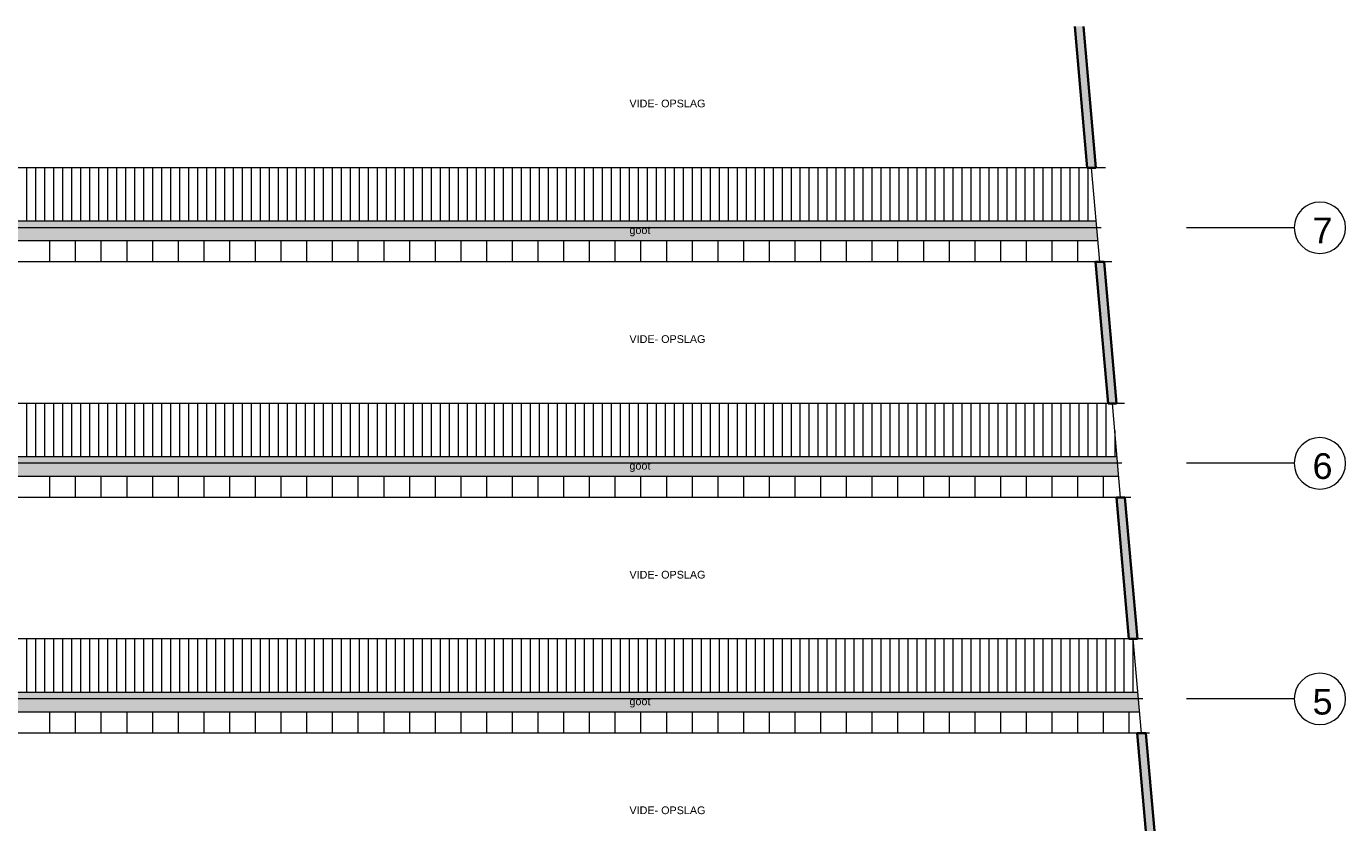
# Model space of a CAD drawing. Header units: millimetres. Extents: x -13022 to 1371524, y -38729 to 632593.
# Tile 304 of 381: x 665321 to 696121, y 586365 to 604953. Entities that reach past the tile are written whole.
import ezdxf
from ezdxf.lldxf.tags import DXFTag

# ---------------------------------------------------------------- set-up
doc = ezdxf.new("R2010")
doc.units = ezdxf.units.MM
doc.header["$LTSCALE"] = 35
for name, color, linetype, lineweight in [('A LIJN 1', 1, 'Continuous', 20), ('A LIJN 2', 2, 'Continuous', 35), ('A LIJN 9', 252, 'Continuous', 18)]:
    doc.layers.add(name, color=color, linetype=linetype, lineweight=lineweight)
doc.styles.add('Arial17', font='arial.ttf', dxfattribs={"height": 0.35})
doc.styles.add('Arial3', font='arial.ttf', dxfattribs={"height": 0.18})
tags = doc.linetypes.add('DIVIDE2', pattern=[0.625, 0.25, -0.125, 0, -0.125, 0, -0.125]).pattern_tags.tags
tags[14:15] = [DXFTag(74, 4), DXFTag(75, 0), DXFTag(340, '0'), DXFTag(46, 1.0), DXFTag(50, 0.0), DXFTag(44, 0.0), DXFTag(45, 0.0)]
tags[12:13] = [DXFTag(74, 4), DXFTag(75, 0), DXFTag(340, '0'), DXFTag(46, 1.0), DXFTag(50, 0.0), DXFTag(44, 0.0), DXFTag(45, 0.0)]
tags[10:11] = [DXFTag(74, 4), DXFTag(75, 0), DXFTag(340, '0'), DXFTag(46, 1.0), DXFTag(50, 0.0), DXFTag(44, 0.0), DXFTag(45, 0.0)]
tags[8:9] = [DXFTag(74, 4), DXFTag(75, 0), DXFTag(340, '0'), DXFTag(46, 1.0), DXFTag(50, 0.0), DXFTag(44, 0.0), DXFTag(45, 0.0)]
tags[6:7] = [DXFTag(74, 4), DXFTag(75, 0), DXFTag(340, '0'), DXFTag(46, 1.0), DXFTag(50, 0.0), DXFTag(44, 0.0), DXFTag(45, 0.0)]
tags[4:5] = [DXFTag(74, 4), DXFTag(75, 0), DXFTag(340, '0'), DXFTag(46, 1.0), DXFTag(50, 0.0), DXFTag(44, 0.0), DXFTag(45, 0.0)]

msp = doc.modelspace()

# ---------------------------------------------------------------- hatches: boundary and pattern name
at = {"layer": 'A LIJN 1', "linetype": 'Continuous'}
for points in [[(690338.805, 599952.852), (690299.075, 600402.849), (649428.369, 600402.849), (649428.369, 600212.175), (649398.37, 600212.175), (649398.37, 599952.852)], [(691309.993, 588952.852), (691270.263, 589402.849), (649448.369, 589402.849), (649448.369, 589143.861), (649398.37, 589143.861), (649398.37, 588952.852)]]:
    msp.add_hatch(color=256, dxfattribs=at).paths.add_polyline_path(points)
at = {"layer": 'A LIJN 9', "ltscale": 0.1}
h = msp.add_hatch(color=256, dxfattribs=at)
h.dxf.hatch_style = 1
h.paths.add_polyline_path([(689997.74, 604952.852), (689796.962, 604952.852), (690088.321, 601652.837), (690289.099, 601652.837)])
h = msp.add_hatch(color=256, dxfattribs=at)
h.dxf.hatch_style = 1
h.paths.add_polyline_path([(690483.336, 599452.844), (690282.557, 599452.859), (690573.912, 596152.853), (690774.695, 596152.833)])
h = msp.add_hatch(color=256, dxfattribs=at)
h.dxf.hatch_style = 1
h.paths.add_polyline_path([(690968.932, 593952.835), (690768.149, 593952.871), (691059.504, 590652.845), (691260.287, 590652.845)])
h = msp.add_hatch(color=256, dxfattribs=at)
h.dxf.hatch_style = 1
h.paths.add_polyline_path([(691454.524, 588452.862), (691253.741, 588452.852), (691455.993, 586162.121), (691455.993, 585152.849), (691655.993, 585152.849), (691655.993, 586170.925)])

# ---------------------------------------------------------------- linework, layer by layer
at = {"layer": 'A LIJN 1', "linetype": 'Continuous'}
for p, q in [((690515.33, 601652.849), (649023.473, 601652.849)), ((690382.949, 599452.852), (690188.712, 601652.849)), ((690299.075, 600402.849), (649471.661, 600402.849)), ((690412.703, 600252.851), (649428.369, 600252.851)), ((649471.661, 599952.852), (690338.805, 599952.852)), ((665862.113, 599952.852), (665862.113, 599452.852)), ((666462.112, 599952.852), (666462.112, 599452.852)), ((667062.11, 599952.852), (667062.11, 599452.852)), ((667662.109, 599952.852), (667662.109, 599452.852)), ((668262.107, 599952.852), (668262.107, 599452.852)), ((668862.106, 599952.852), (668862.106, 599452.852)), ((669462.104, 599952.852), (669462.104, 599452.852)), ((670062.103, 599952.852), (670062.103, 599452.852)), ((670662.101, 599952.852), (670662.101, 599452.852)), ((671262.1, 599952.852), (671262.1, 599452.852)), ((671862.098, 599952.852), (671862.098, 599452.852)), ((672462.096, 599952.852), (672462.096, 599452.852)), ((673062.095, 599952.852), (673062.095, 599452.852)), ((673662.093, 599952.852), (673662.093, 599452.852)), ((674262.092, 599952.852), (674262.092, 599452.852)), ((674862.09, 599952.852), (674862.09, 599452.852)), ((675462.089, 599952.852), (675462.089, 599452.852)), ((676062.087, 599952.852), (676062.087, 599452.852)), ((676662.086, 599952.852), (676662.086, 599452.852)), ((677262.084, 599952.852), (677262.084, 599452.852)), ((677862.083, 599952.852), (677862.083, 599452.852)), ((678462.081, 599952.852), (678462.081, 599452.852)), ((679062.08, 599952.852), (679062.08, 599452.852)), ((679662.078, 599952.852), (679662.078, 599452.852)), ((680262.076, 599952.852), (680262.076, 599452.852)), ((680862.075, 599952.852), (680862.075, 599452.852)), ((681462.073, 599952.852), (681462.073, 599452.852)), ((682062.072, 599952.852), (682062.072, 599452.852)), ((682662.07, 599952.852), (682662.07, 599452.852)), ((683262.069, 599952.852), (683262.069, 599452.852)), ((683862.067, 599952.852), (683862.067, 599452.852)), ((684462.066, 599952.852), (684462.066, 599452.852)), ((685062.064, 599952.852), (685062.064, 599452.852)), ((685662.063, 599952.852), (685662.063, 599452.852)), ((686262.061, 599952.852), (686262.061, 599452.852)), ((686862.06, 599952.852), (686862.06, 599452.852)), ((687462.058, 599952.852), (687462.058, 599452.852)), ((688062.056, 599952.852), (688062.056, 599452.852)), ((688662.055, 599952.852), (688662.055, 599452.852)), ((689262.053, 599952.852), (689262.053, 599452.852)), ((689862.052, 599952.852), (689862.052, 599452.852)), ((690665.423, 599452.852), (649398.37, 599452.852)), ((690954.505, 596152.849), (649398.37, 596152.849)), ((690868.544, 593952.852), (690674.304, 596152.849)), ((690784.667, 594902.849), (649398.37, 594902.849)), ((690898.295, 594752.851), (649398.37, 594752.851)), ((649398.37, 594452.852), (690824.397, 594452.852)), ((665862.113, 594452.852), (665862.113, 593952.852)), ((666462.112, 594452.852), (666462.112, 593952.852)), ((667062.11, 594452.852), (667062.11, 593952.852)), ((667662.109, 594452.852), (667662.109, 593952.852)), ((668262.107, 594452.852), (668262.107, 593952.852)), ((668862.106, 594452.852), (668862.106, 593952.852)), ((669462.104, 594452.852), (669462.104, 593952.852)), ((670062.103, 594452.852), (670062.103, 593952.852)), ((670662.101, 594452.852), (670662.101, 593952.852)), ((671262.1, 594452.852), (671262.1, 593952.852)), ((671862.098, 594452.852), (671862.098, 593952.852)), ((672462.096, 594452.852), (672462.096, 593952.852)), ((673062.095, 594452.852), (673062.095, 593952.852)), ((673662.093, 594452.852), (673662.093, 593952.852)), ((674262.092, 594452.852), (674262.092, 593952.852)), ((674862.09, 594452.852), (674862.09, 593952.852)), ((675462.089, 594452.852), (675462.089, 593952.852)), ((676062.087, 594452.852), (676062.087, 593952.852)), ((676662.086, 594452.852), (676662.086, 593952.852)), ((677262.084, 594452.852), (677262.084, 593952.852)), ((677862.083, 594452.852), (677862.083, 593952.852)), ((678462.081, 594452.852), (678462.081, 593952.852)), ((679062.08, 594452.852), (679062.08, 593952.852)), ((679662.078, 594452.852), (679662.078, 593952.852)), ((680262.076, 594452.852), (680262.076, 593952.852)), ((680862.075, 594452.852), (680862.075, 593952.852)), ((681462.073, 594452.852), (681462.073, 593952.852)), ((682062.072, 594452.852), (682062.072, 593952.852)), ((682662.07, 594452.852), (682662.07, 593952.852)), ((683262.069, 594452.852), (683262.069, 593952.852)), ((683862.067, 594452.852), (683862.067, 593952.852)), ((684462.066, 594452.852), (684462.066, 593952.852)), ((685062.064, 594452.852), (685062.064, 593952.852)), ((685662.063, 594452.852), (685662.063, 593952.852)), ((686262.061, 594452.852), (686262.061, 593952.852)), ((686862.06, 594452.852), (686862.06, 593952.852)), ((687462.058, 594452.852), (687462.058, 593952.852)), ((688062.056, 594452.852), (688062.056, 593952.852)), ((688662.055, 594452.852), (688662.055, 593952.852)), ((689262.053, 594452.852), (689262.053, 593952.852)), ((689862.052, 594452.852), (689862.052, 593952.852)), ((690462.05, 594452.852), (690462.05, 593952.852)), ((691104.598, 593952.852), (649398.37, 593952.852)), ((691388.194, 590652.849), (649398.37, 590652.849)), ((691354.136, 588452.852), (691159.9, 590652.849)), ((691383.891, 589252.851), (649448.369, 589252.851)), ((691270.263, 589402.849), (649508.721, 589402.849)), ((649398.37, 588952.852), (691309.993, 588952.852)), ((665862.113, 588952.852), (665862.113, 588452.852)), ((666462.112, 588952.852), (666462.112, 588452.852)), ((667062.11, 588952.852), (667062.11, 588452.852)), ((667662.109, 588952.852), (667662.109, 588452.852)), ((668262.107, 588952.852), (668262.107, 588452.852)), ((668862.106, 588952.852), (668862.106, 588452.852)), ((669462.104, 588952.852), (669462.104, 588452.852)), ((670062.103, 588952.852), (670062.103, 588452.852)), ((670662.101, 588952.852), (670662.101, 588452.852)), ((671262.1, 588952.852), (671262.1, 588452.852)), ((671862.098, 588952.852), (671862.098, 588452.852)), ((672462.096, 588952.852), (672462.096, 588452.852)), ((673062.095, 588952.852), (673062.095, 588452.852)), ((673662.093, 588952.852), (673662.093, 588452.852)), ((674262.092, 588952.852), (674262.092, 588452.852)), ((674862.09, 588952.852), (674862.09, 588452.852)), ((675462.089, 588952.852), (675462.089, 588452.852)), ((676062.087, 588952.852), (676062.087, 588452.852)), ((676662.086, 588952.852), (676662.086, 588452.852)), ((677262.084, 588952.852), (677262.084, 588452.852)), ((677862.083, 588952.852), (677862.083, 588452.852)), ((678462.081, 588952.852), (678462.081, 588452.852)), ((679062.08, 588952.852), (679062.08, 588452.852)), ((679662.078, 588952.852), (679662.078, 588452.852)), ((680262.076, 588952.852), (680262.076, 588452.852)), ((680862.075, 588952.852), (680862.075, 588452.852)), ((681462.073, 588952.852), (681462.073, 588452.852)), ((682062.072, 588952.852), (682062.072, 588452.852)), ((682662.07, 588952.852), (682662.07, 588452.852)), ((683262.069, 588952.852), (683262.069, 588452.852)), ((683862.067, 588952.852), (683862.067, 588452.852)), ((684462.066, 588952.852), (684462.066, 588452.852)), ((685062.064, 588952.852), (685062.064, 588452.852)), ((685662.063, 588952.852), (685662.063, 588452.852)), ((686262.061, 588952.852), (686262.061, 588452.852)), ((686862.06, 588952.852), (686862.06, 588452.852)), ((687462.058, 588952.852), (687462.058, 588452.852)), ((688062.056, 588952.852), (688062.056, 588452.852)), ((688662.055, 588952.852), (688662.055, 588452.852)), ((689262.053, 588952.852), (689262.053, 588452.852)), ((689862.052, 588952.852), (689862.052, 588452.852)), ((690462.05, 588952.852), (690462.05, 588452.852)), ((691062.049, 588952.852), (691062.049, 588452.852)), ((691538.287, 588452.852), (649398.37, 588452.852))]:
    msp.add_line(p, q, dxfattribs=at)
at = {"layer": 'A LIJN 1', "color": 1, "linetype": 'DIVIDE2'}
for p, q in [((694920.737, 600252.847), (692405.997, 600252.847)), ((694920.737, 594752.851), (692405.997, 594752.851)), ((694920.737, 589252.851), (692405.997, 589252.851))]:
    msp.add_line(p, q, dxfattribs=at)
at = {"layer": 'A LIJN 1', "color": 2, "linetype": 'Continuous', "lineweight": 0}
for centre, ratio, start_param, end_param in [((695520.739, 600252.241), 0.999032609, 0.000004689, 6.28317967), ((695520.739, 594752.241), 0.999487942, 0.000004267, 6.283179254), ((695520.739, 589252.241), 0.999487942, 0.000004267, 6.283179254)]:
    msp.add_ellipse(centre, major_axis=(0.359, 600), ratio=ratio, start_param=start_param, end_param=end_param, dxfattribs=at)
at = {"layer": 'A LIJN 1', "linetype": 'Continuous'}
msp.add_trace([(649398.37, 594452.852), (649398.37, 594902.849), (690824.397, 594452.852), (690784.667, 594902.849)], dxfattribs=at)
at = {"layer": 'A LIJN 2'}
for p, q in [((689796.962, 604952.852), (690088.321, 601652.837)), ((689997.741, 604952.848), (690289.1, 601652.831)), ((690282.557, 599452.859), (690573.912, 596152.853)), ((690483.336, 599452.844), (690774.695, 596152.833)), ((690768.149, 593952.871), (691059.504, 590652.845)), ((690968.932, 593952.835), (691260.287, 590652.845)), ((691253.741, 588452.852), (691455.993, 586162.121)), ((691454.524, 588452.862), (691655.993, 586170.925))]:
    msp.add_line(p, q, dxfattribs=at)
at = {"layer": 'A LIJN 2', "ltscale": 0.1}
for p, q in [((690088.321, 601652.837), (690289.164, 601652.837)), ((690282.557, 599452.859), (690483.336, 599452.844)), ((690573.912, 596152.853), (690774.695, 596152.833)), ((690768.149, 593952.871), (690968.932, 593952.835)), ((691059.504, 590652.845), (691260.287, 590652.845)), ((691253.741, 588452.852), (691454.524, 588452.862))]:
    msp.add_line(p, q, dxfattribs=at)
at = {"layer": 'A LIJN 9', "linetype": 'Continuous'}
for p, q in [((665322.158, 601652.849), (665322.158, 600402.849)), ((665532.157, 601652.849), (665532.157, 600402.849)), ((665742.156, 601652.849), (665742.156, 600402.849)), ((665952.156, 601652.849), (665952.156, 600402.849)), ((666162.155, 601652.849), (666162.155, 600402.849)), ((666372.154, 601652.849), (666372.154, 600402.849)), ((666582.153, 601652.849), (666582.153, 600402.849)), ((666792.152, 601652.849), (666792.152, 600402.849)), ((667002.151, 601652.849), (667002.151, 600402.849)), ((667212.15, 601652.849), (667212.15, 600402.849)), ((667422.149, 601652.849), (667422.149, 600402.849)), ((667632.148, 601652.849), (667632.148, 600402.849)), ((667842.147, 601652.849), (667842.147, 600402.849)), ((668052.146, 601652.849), (668052.146, 600402.849)), ((668262.145, 601652.849), (668262.145, 600402.849)), ((668472.144, 601652.849), (668472.144, 600402.849)), ((668682.144, 601652.849), (668682.144, 600402.849)), ((668892.143, 601652.849), (668892.143, 600402.849)), ((669102.142, 601652.849), (669102.142, 600402.849)), ((669312.141, 601652.849), (669312.141, 600402.849)), ((669522.14, 601652.849), (669522.14, 600402.849)), ((669732.139, 601652.849), (669732.139, 600402.849)), ((669942.138, 601652.849), (669942.138, 600402.849)), ((670152.137, 601652.849), (670152.137, 600402.849)), ((670362.136, 601652.849), (670362.136, 600402.849)), ((670572.135, 601652.849), (670572.135, 600402.849)), ((670782.134, 601652.849), (670782.134, 600402.849)), ((670992.133, 601652.849), (670992.133, 600402.849)), ((671202.133, 601652.849), (671202.133, 600402.849)), ((671412.132, 601652.849), (671412.132, 600402.849)), ((671622.131, 601652.849), (671622.131, 600402.849)), ((671832.13, 601652.849), (671832.13, 600402.849)), ((672042.129, 601652.849), (672042.129, 600402.849)), ((672252.128, 601652.849), (672252.128, 600402.849)), ((672462.127, 601652.849), (672462.127, 600402.849)), ((672672.126, 601652.849), (672672.126, 600402.849)), ((672882.125, 601652.849), (672882.125, 600402.849)), ((673092.124, 601652.849), (673092.124, 600402.849)), ((673302.123, 601652.849), (673302.123, 600402.849)), ((673512.122, 601652.849), (673512.122, 600402.849)), ((673722.121, 601652.849), (673722.121, 600402.849)), ((673932.121, 601652.849), (673932.121, 600402.849)), ((674142.12, 601652.849), (674142.12, 600402.849)), ((674352.119, 601652.849), (674352.119, 600402.849)), ((674562.118, 601652.849), (674562.118, 600402.849)), ((674772.117, 601652.849), (674772.117, 600402.849)), ((674982.116, 601652.849), (674982.116, 600402.849)), ((675192.115, 601652.849), (675192.115, 600402.849)), ((675402.114, 601652.849), (675402.114, 600402.849)), ((675612.113, 601652.849), (675612.113, 600402.849)), ((675822.112, 601652.849), (675822.112, 600402.849)), ((676032.111, 601652.849), (676032.111, 600402.849)), ((676242.11, 601652.849), (676242.11, 600402.849)), ((676452.11, 601652.849), (676452.11, 600402.849)), ((676662.109, 601652.849), (676662.109, 600402.849)), ((676872.108, 601652.849), (676872.108, 600402.849)), ((677082.107, 601652.849), (677082.107, 600402.849)), ((677292.106, 601652.849), (677292.106, 600402.849)), ((677502.105, 601652.849), (677502.105, 600402.849)), ((677712.104, 601652.849), (677712.104, 600402.849)), ((677922.103, 601652.849), (677922.103, 600402.849)), ((678132.102, 601652.849), (678132.102, 600402.849)), ((678342.101, 601652.849), (678342.101, 600402.849)), ((678552.1, 601652.849), (678552.1, 600402.849)), ((678762.099, 601652.849), (678762.099, 600402.849)), ((678972.098, 601652.849), (678972.098, 600402.849)), ((679182.098, 601652.849), (679182.098, 600402.849)), ((679392.097, 601652.849), (679392.097, 600402.849)), ((679602.096, 601652.849), (679602.096, 600402.849)), ((679812.095, 601652.849), (679812.095, 600402.849)), ((680022.094, 601652.849), (680022.094, 600402.849)), ((680232.093, 601652.849), (680232.093, 600402.849)), ((680442.092, 601652.849), (680442.092, 600402.849)), ((680652.091, 601652.849), (680652.091, 600402.849)), ((680862.09, 601652.849), (680862.09, 600402.849)), ((681072.089, 601652.849), (681072.089, 600402.849)), ((681282.088, 601652.849), (681282.088, 600402.849)), ((681492.087, 601652.849), (681492.087, 600402.849)), ((681702.086, 601652.849), (681702.086, 600402.849)), ((681912.086, 601652.849), (681912.086, 600402.849)), ((682122.085, 601652.849), (682122.085, 600402.849)), ((682332.084, 601652.849), (682332.084, 600402.849)), ((682542.083, 601652.849), (682542.083, 600402.849)), ((682752.082, 601652.849), (682752.082, 600402.849)), ((682962.081, 601652.849), (682962.081, 600402.849)), ((683172.08, 601652.849), (683172.08, 600402.849)), ((683382.079, 601652.849), (683382.079, 600402.849)), ((683592.078, 601652.849), (683592.078, 600402.849)), ((683802.077, 601652.849), (683802.077, 600402.849)), ((684012.076, 601652.849), (684012.076, 600402.849)), ((684222.075, 601652.849), (684222.075, 600402.849)), ((684432.075, 601652.849), (684432.075, 600402.849)), ((684642.074, 601652.849), (684642.074, 600402.849)), ((684852.073, 601652.849), (684852.073, 600402.849)), ((685062.072, 601652.849), (685062.072, 600402.849)), ((685272.071, 601652.849), (685272.071, 600402.849)), ((685482.07, 601652.849), (685482.07, 600402.849)), ((685692.069, 601652.849), (685692.069, 600402.849)), ((685902.068, 601652.849), (685902.068, 600402.849)), ((686112.067, 601652.849), (686112.067, 600402.849)), ((686322.066, 601652.849), (686322.066, 600402.849)), ((686532.065, 601652.849), (686532.065, 600402.849)), ((686742.064, 601652.849), (686742.064, 600402.849)), ((686952.063, 601652.849), (686952.063, 600402.849)), ((687162.063, 601652.849), (687162.063, 600402.849)), ((687372.062, 601652.849), (687372.062, 600402.849)), ((687582.061, 601652.849), (687582.061, 600402.849)), ((687792.06, 601652.849), (687792.06, 600402.849)), ((688002.059, 601652.849), (688002.059, 600402.849)), ((688212.058, 601652.849), (688212.058, 600402.849)), ((688422.057, 601652.849), (688422.057, 600402.849)), ((688632.056, 601652.849), (688632.056, 600402.849)), ((688842.055, 601652.849), (688842.055, 600402.849)), ((689052.054, 601652.849), (689052.054, 600402.849)), ((689262.053, 601652.849), (689262.053, 600402.849)), ((689472.052, 601652.849), (689472.052, 600402.849)), ((689682.052, 601652.849), (689682.052, 600402.849)), ((689892.051, 601652.849), (689892.051, 600402.849)), ((690102.05, 601652.849), (690102.05, 600402.849)), ((665322.158, 596152.849), (665322.158, 594902.849)), ((665532.157, 596152.849), (665532.157, 594902.849)), ((665742.156, 596152.849), (665742.156, 594902.849)), ((665952.156, 596152.849), (665952.156, 594902.849)), ((666162.155, 596152.849), (666162.155, 594902.849)), ((666372.154, 596152.849), (666372.154, 594902.849)), ((666582.153, 596152.849), (666582.153, 594902.849)), ((666792.152, 596152.849), (666792.152, 594902.849)), ((667002.151, 596152.849), (667002.151, 594902.849)), ((667212.15, 596152.849), (667212.15, 594902.849)), ((667422.149, 596152.849), (667422.149, 594902.849)), ((667632.148, 596152.849), (667632.148, 594902.849)), ((667842.147, 596152.849), (667842.147, 594902.849)), ((668052.146, 596152.849), (668052.146, 594902.849)), ((668262.145, 596152.849), (668262.145, 594902.849)), ((668472.144, 596152.849), (668472.144, 594902.849)), ((668682.144, 596152.849), (668682.144, 594902.849)), ((668892.143, 596152.849), (668892.143, 594902.849)), ((669102.142, 596152.849), (669102.142, 594902.849)), ((669312.141, 596152.849), (669312.141, 594902.849)), ((669522.14, 596152.849), (669522.14, 594902.849)), ((669732.139, 596152.849), (669732.139, 594902.849)), ((669942.138, 596152.849), (669942.138, 594902.849)), ((670152.137, 596152.849), (670152.137, 594902.849)), ((670362.136, 596152.849), (670362.136, 594902.849)), ((670572.135, 596152.849), (670572.135, 594902.849)), ((670782.134, 596152.849), (670782.134, 594902.849)), ((670992.133, 596152.849), (670992.133, 594902.849)), ((671202.133, 596152.849), (671202.133, 594902.849)), ((671412.132, 596152.849), (671412.132, 594902.849)), ((671622.131, 596152.849), (671622.131, 594902.849)), ((671832.13, 596152.849), (671832.13, 594902.849)), ((672042.129, 596152.849), (672042.129, 594902.849)), ((672252.128, 596152.849), (672252.128, 594902.849)), ((672462.127, 596152.849), (672462.127, 594902.849)), ((672672.126, 596152.849), (672672.126, 594902.849)), ((672882.125, 596152.849), (672882.125, 594902.849)), ((673092.124, 596152.849), (673092.124, 594902.849)), ((673302.123, 596152.849), (673302.123, 594902.849)), ((673512.122, 596152.849), (673512.122, 594902.849)), ((673722.121, 596152.849), (673722.121, 594902.849)), ((673932.121, 596152.849), (673932.121, 594902.849)), ((674142.12, 596152.849), (674142.12, 594902.849)), ((674352.119, 596152.849), (674352.119, 594902.849)), ((674562.118, 596152.849), (674562.118, 594902.849)), ((674772.117, 596152.849), (674772.117, 594902.849)), ((674982.116, 596152.849), (674982.116, 594902.849)), ((675192.115, 596152.849), (675192.115, 594902.849)), ((675402.114, 596152.849), (675402.114, 594902.849)), ((675612.113, 596152.849), (675612.113, 594902.849)), ((675822.112, 596152.849), (675822.112, 594902.849)), ((676032.111, 596152.849), (676032.111, 594902.849)), ((676242.11, 596152.849), (676242.11, 594902.849)), ((676452.11, 596152.849), (676452.11, 594902.849)), ((676662.109, 596152.849), (676662.109, 594902.849)), ((676872.108, 596152.849), (676872.108, 594902.849)), ((677082.107, 596152.849), (677082.107, 594902.849)), ((677292.106, 596152.849), (677292.106, 594902.849)), ((677502.105, 596152.849), (677502.105, 594902.849)), ((677712.104, 596152.849), (677712.104, 594902.849)), ((677922.103, 596152.849), (677922.103, 594902.849)), ((678132.102, 596152.849), (678132.102, 594902.849)), ((678342.101, 596152.849), (678342.101, 594902.849)), ((678552.1, 596152.849), (678552.1, 594902.849)), ((678762.099, 596152.849), (678762.099, 594902.849)), ((678972.098, 596152.849), (678972.098, 594902.849)), ((679182.098, 596152.849), (679182.098, 594902.849)), ((679392.097, 596152.849), (679392.097, 594902.849)), ((679602.096, 596152.849), (679602.096, 594902.849)), ((679812.095, 596152.849), (679812.095, 594902.849)), ((680022.094, 596152.849), (680022.094, 594902.849)), ((680232.093, 596152.849), (680232.093, 594902.849)), ((680442.092, 596152.849), (680442.092, 594902.849)), ((680652.091, 596152.849), (680652.091, 594902.849)), ((680862.09, 596152.849), (680862.09, 594902.849)), ((681072.089, 596152.849), (681072.089, 594902.849)), ((681282.088, 596152.849), (681282.088, 594902.849)), ((681492.087, 596152.849), (681492.087, 594902.849)), ((681702.086, 596152.849), (681702.086, 594902.849)), ((681912.086, 596152.849), (681912.086, 594902.849)), ((682122.085, 596152.849), (682122.085, 594902.849)), ((682332.084, 596152.849), (682332.084, 594902.849)), ((682542.083, 596152.849), (682542.083, 594902.849)), ((682752.082, 596152.849), (682752.082, 594902.849)), ((682962.081, 596152.849), (682962.081, 594902.849)), ((683172.08, 596152.849), (683172.08, 594902.849)), ((683382.079, 596152.849), (683382.079, 594902.849)), ((683592.078, 596152.849), (683592.078, 594902.849)), ((683802.077, 596152.849), (683802.077, 594902.849)), ((684012.076, 596152.849), (684012.076, 594902.849)), ((684222.075, 596152.849), (684222.075, 594902.849)), ((684432.075, 596152.849), (684432.075, 594902.849)), ((684642.074, 596152.849), (684642.074, 594902.849)), ((684852.073, 596152.849), (684852.073, 594902.849)), ((685062.072, 596152.849), (685062.072, 594902.849)), ((685272.071, 596152.849), (685272.071, 594902.849)), ((685482.07, 596152.849), (685482.07, 594902.849)), ((685692.069, 596152.849), (685692.069, 594902.849)), ((685902.068, 596152.849), (685902.068, 594902.849)), ((686112.067, 596152.849), (686112.067, 594902.849)), ((686322.066, 596152.849), (686322.066, 594902.849)), ((686532.065, 596152.849), (686532.065, 594902.849)), ((686742.064, 596152.849), (686742.064, 594902.849)), ((686952.063, 596152.849), (686952.063, 594902.849)), ((687162.063, 596152.849), (687162.063, 594902.849)), ((687372.062, 596152.849), (687372.062, 594902.849)), ((687582.061, 596152.849), (687582.061, 594902.849)), ((687792.06, 596152.849), (687792.06, 594902.849)), ((688002.059, 596152.849), (688002.059, 594902.849)), ((688212.058, 596152.849), (688212.058, 594902.849)), ((688422.057, 596152.849), (688422.057, 594902.849)), ((688632.056, 596152.849), (688632.056, 594902.849)), ((688842.055, 596152.849), (688842.055, 594902.849)), ((689052.054, 596152.849), (689052.054, 594902.849)), ((689262.053, 596152.849), (689262.053, 594902.849)), ((689472.052, 596152.849), (689472.052, 594902.849)), ((689682.052, 596152.849), (689682.052, 594902.849)), ((689892.051, 596152.849), (689892.051, 594902.849)), ((690102.05, 596152.849), (690102.05, 594902.849)), ((690312.049, 596152.849), (690312.049, 594902.849)), ((690522.048, 596152.849), (690522.048, 594902.849)), ((690732.047, 595509.716), (690732.047, 594902.849)), ((665322.158, 590652.849), (665322.158, 589402.849)), ((665532.157, 590652.849), (665532.157, 589402.849)), ((665742.156, 590652.849), (665742.156, 589402.849)), ((665952.156, 590652.849), (665952.156, 589402.849)), ((666162.155, 590652.849), (666162.155, 589402.849)), ((666372.154, 590652.849), (666372.154, 589402.849)), ((666582.153, 590652.849), (666582.153, 589402.849)), ((666792.152, 590652.849), (666792.152, 589402.849)), ((667002.151, 590652.849), (667002.151, 589402.849)), ((667212.15, 590652.849), (667212.15, 589402.849)), ((667422.149, 590652.849), (667422.149, 589402.849)), ((667632.148, 590652.849), (667632.148, 589402.849)), ((667842.147, 590652.849), (667842.147, 589402.849)), ((668052.146, 590652.849), (668052.146, 589402.849)), ((668262.145, 590652.849), (668262.145, 589402.849)), ((668472.144, 590652.849), (668472.144, 589402.849)), ((668682.144, 590652.849), (668682.144, 589402.849)), ((668892.143, 590652.849), (668892.143, 589402.849)), ((669102.142, 590652.849), (669102.142, 589402.849)), ((669312.141, 590652.849), (669312.141, 589402.849)), ((669522.14, 590652.849), (669522.14, 589402.849)), ((669732.139, 590652.849), (669732.139, 589402.849)), ((669942.138, 590652.849), (669942.138, 589402.849)), ((670152.137, 590652.849), (670152.137, 589402.849)), ((670362.136, 590652.849), (670362.136, 589402.849)), ((670572.135, 590652.849), (670572.135, 589402.849)), ((670782.134, 590652.849), (670782.134, 589402.849)), ((670992.133, 590652.849), (670992.133, 589402.849)), ((671202.133, 590652.849), (671202.133, 589402.849)), ((671412.132, 590652.849), (671412.132, 589402.849)), ((671622.131, 590652.849), (671622.131, 589402.849)), ((671832.13, 590652.849), (671832.13, 589402.849)), ((672042.129, 590652.849), (672042.129, 589402.849)), ((672252.128, 590652.849), (672252.128, 589402.849)), ((672462.127, 590652.849), (672462.127, 589402.849)), ((672672.126, 590652.849), (672672.126, 589402.849)), ((672882.125, 590652.849), (672882.125, 589402.849)), ((673092.124, 590652.849), (673092.124, 589402.849)), ((673302.123, 590652.849), (673302.123, 589402.849)), ((673512.122, 590652.849), (673512.122, 589402.849)), ((673722.121, 590652.849), (673722.121, 589402.849)), ((673932.121, 590652.849), (673932.121, 589402.849)), ((674142.12, 590652.849), (674142.12, 589402.849)), ((674352.119, 590652.849), (674352.119, 589402.849)), ((674562.118, 590652.849), (674562.118, 589402.849)), ((674772.117, 590652.849), (674772.117, 589402.849)), ((674982.116, 590652.849), (674982.116, 589402.849)), ((675192.115, 590652.849), (675192.115, 589402.849)), ((675402.114, 590652.849), (675402.114, 589402.849)), ((675612.113, 590652.849), (675612.113, 589402.849)), ((675822.112, 590652.849), (675822.112, 589402.849)), ((676032.111, 590652.849), (676032.111, 589402.849)), ((676242.11, 590652.849), (676242.11, 589402.849)), ((676452.11, 590652.849), (676452.11, 589402.849)), ((676662.109, 590652.849), (676662.109, 589402.849)), ((676872.108, 590652.849), (676872.108, 589402.849)), ((677082.107, 590652.849), (677082.107, 589402.849)), ((677292.106, 590652.849), (677292.106, 589402.849)), ((677502.105, 590652.849), (677502.105, 589402.849)), ((677712.104, 590652.849), (677712.104, 589402.849)), ((677922.103, 590652.849), (677922.103, 589402.849)), ((678132.102, 590652.849), (678132.102, 589402.849)), ((678342.101, 590652.849), (678342.101, 589402.849)), ((678552.1, 590652.849), (678552.1, 589402.849)), ((678762.099, 590652.849), (678762.099, 589402.849)), ((678972.098, 590652.849), (678972.098, 589402.849)), ((679182.098, 590652.849), (679182.098, 589402.849)), ((679392.097, 590652.849), (679392.097, 589402.849)), ((679602.096, 590652.849), (679602.096, 589402.849)), ((679812.095, 590652.849), (679812.095, 589402.849)), ((680022.094, 590652.849), (680022.094, 589402.849)), ((680232.093, 590652.849), (680232.093, 589402.849)), ((680442.092, 590652.849), (680442.092, 589402.849)), ((680652.091, 590652.849), (680652.091, 589402.849)), ((680862.09, 590652.849), (680862.09, 589402.849)), ((681072.089, 590652.849), (681072.089, 589402.849)), ((681282.088, 590652.849), (681282.088, 589402.849)), ((681492.087, 590652.849), (681492.087, 589402.849)), ((681702.086, 590652.849), (681702.086, 589402.849)), ((681912.086, 590652.849), (681912.086, 589402.849)), ((682122.085, 590652.849), (682122.085, 589402.849)), ((682332.084, 590652.849), (682332.084, 589402.849)), ((682542.083, 590652.849), (682542.083, 589402.849)), ((682752.082, 590652.849), (682752.082, 589402.849)), ((682962.081, 590652.849), (682962.081, 589402.849)), ((683172.08, 590652.849), (683172.08, 589402.849)), ((683382.079, 590652.849), (683382.079, 589402.849)), ((683592.078, 590652.849), (683592.078, 589402.849)), ((683802.077, 590652.849), (683802.077, 589402.849)), ((684012.076, 590652.849), (684012.076, 589402.849)), ((684222.075, 590652.849), (684222.075, 589402.849)), ((684432.075, 590652.849), (684432.075, 589402.849)), ((684642.074, 590652.849), (684642.074, 589402.849)), ((684852.073, 590652.849), (684852.073, 589402.849)), ((685062.072, 590652.849), (685062.072, 589402.849)), ((685272.071, 590652.849), (685272.071, 589402.849)), ((685482.07, 590652.849), (685482.07, 589402.849)), ((685692.069, 590652.849), (685692.069, 589402.849)), ((685902.068, 590652.849), (685902.068, 589402.849)), ((686112.067, 590652.849), (686112.067, 589402.849)), ((686322.066, 590652.849), (686322.066, 589402.849)), ((686532.065, 590652.849), (686532.065, 589402.849)), ((686742.064, 590652.849), (686742.064, 589402.849)), ((686952.063, 590652.849), (686952.063, 589402.849)), ((687162.063, 590652.849), (687162.063, 589402.849)), ((687372.062, 590652.849), (687372.062, 589402.849)), ((687582.061, 590652.849), (687582.061, 589402.849)), ((687792.06, 590652.849), (687792.06, 589402.849)), ((688002.059, 590652.849), (688002.059, 589402.849)), ((688212.058, 590652.849), (688212.058, 589402.849)), ((688422.057, 590652.849), (688422.057, 589402.849)), ((688632.056, 590652.849), (688632.056, 589402.849)), ((688842.055, 590652.849), (688842.055, 589402.849)), ((689052.054, 590652.849), (689052.054, 589402.849)), ((689262.053, 590652.849), (689262.053, 589402.849)), ((689472.052, 590652.849), (689472.052, 589402.849)), ((689682.052, 590652.849), (689682.052, 589402.849)), ((689892.051, 590652.849), (689892.051, 589402.849)), ((690102.05, 590652.849), (690102.05, 589402.849)), ((690312.049, 590652.849), (690312.049, 589402.849)), ((690522.048, 590652.849), (690522.048, 589402.849)), ((690732.047, 590652.849), (690732.047, 589402.849)), ((690942.046, 590652.849), (690942.046, 589402.849)), ((691152.045, 590652.849), (691152.045, 589402.849))]:
    msp.add_line(p, q, dxfattribs=at)

# ---------------------------------------------------------------- texts
at = {"layer": 'A LIJN 1', "linetype": 'Continuous', "style": 'Arial3'}
for s, p in [('VIDE- OPSLAG', (679400.148, 603063.02)), ('goot', (679400.148, 600106.668)), ('VIDE- OPSLAG', (679400.148, 597563.02)), ('goot', (679400.148, 594606.668)), ('VIDE- OPSLAG', (679400.148, 592063.02)), ('goot', (679400.148, 589106.668)), ('VIDE- OPSLAG', (679400.148, 586563.02))]:
    msp.add_text(s, height=180, dxfattribs=at).set_placement(p)
at = {"layer": 'A LIJN 1', "linetype": 'ByBlock', "style": 'Arial17', "oblique": 360}
for s, p in [('7', (695348.548, 599888.441)), ('6', (695348.548, 594388.441)), ('5', (695348.548, 588888.441))]:
    msp.add_text(s, height=600, rotation=359.9656849, dxfattribs=at).set_placement(p)

doc.saveas('drawing.dxf')
